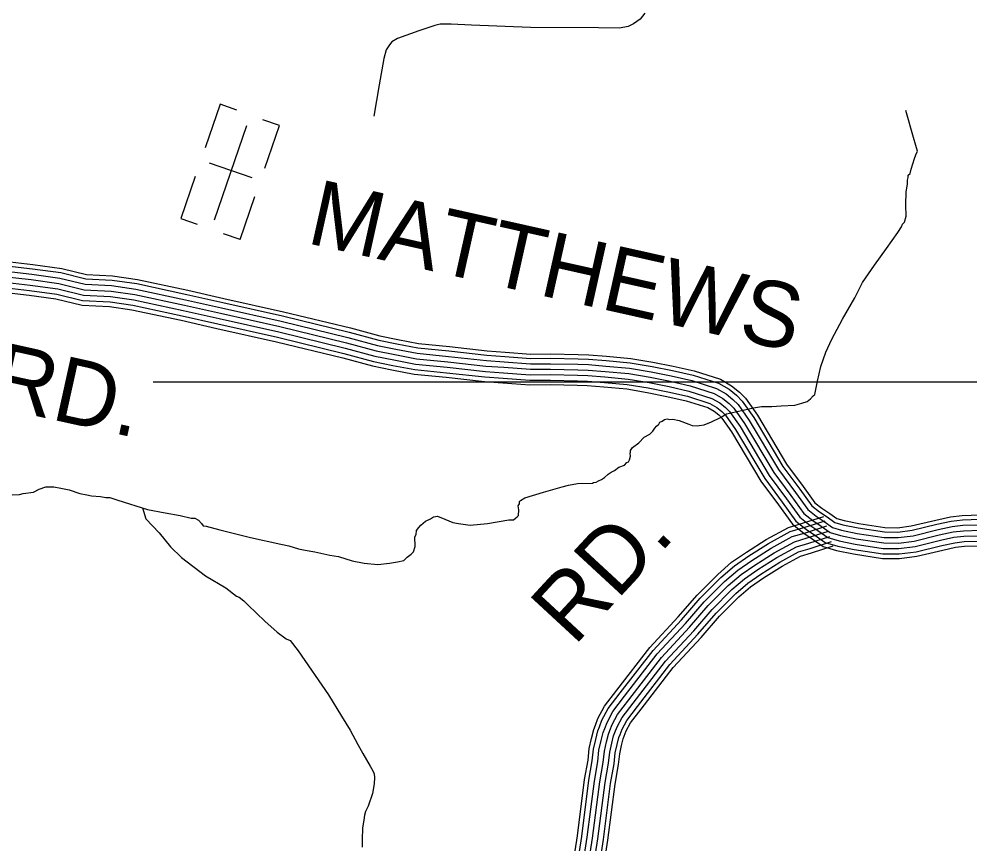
# Model space of a CAD drawing. Extents: x 1551132 to 1791609, y 378168 to 563823.
# Drawn here: x 1650372 to 1655748, y 442743 to 447407 of the extents above; entities that cross this region are included whole.
import ezdxf

# ---------------------------------------------------------------- set-up
doc = ezdxf.new("R2010")
doc.units = 0
for name, color, linetype in [('DESIGN - ROW - Right-of-Way and Easement Labels', 7, 'Continuous'), ('DESIGN - ROW - Right-of-Way Linework', 7, 'Continuous'), ('DESIGN - TRANSPORTATION - Text', 7, 'Continuous'), ('DESIGN - UTILITIES - Cable (Underground) with Text', 7, 'Continuous'), ('SURVEY - TRANSPORTATION - Roads', 7, 'Continuous')]:
    doc.layers.add(name, color=color, linetype=linetype)

msp = doc.modelspace()

# ---------------------------------------------------------------- linework, layer by layer
at = {"layer": 'DESIGN - ROW - Right-of-Way Linework'}
msp.add_lwpolyline([(1656089.177, 445351.03), (1651130.21, 445351.027)], dxfattribs=at)
at = {"layer": 'DESIGN - TRANSPORTATION - Text'}
for points in [[(1653638.692, 444784.722), (1653650.767, 444792.606), (1653668.833, 444800.414), (1653684.941, 444812.256), (1653705.116, 444830.057), (1653723.224, 444841.874), (1653741.315, 444851.682), (1653765.481, 444869.441), (1653797.572, 444881.108), (1653811.73, 444896.967), (1653821.763, 444900.867), (1653825.805, 444911.309), (1653832.105, 444932.793), (1653830.288, 444948.835), (1653832.346, 444954.818), (1653832.463, 444964.835), (1653842.629, 444980.744), (1653878.887, 445008.378), (1653909.203, 445040.087), (1653941.361, 445057.755), (1653959.518, 445073.58), (1653969.702, 445091.489), (1653979.626, 445101.714), (1653991.918, 445113.273), (1653998.359, 445124.481), (1654012.184, 445131.048), (1654024.159, 445138.957), (1654040.183, 445142.782), (1654054.141, 445140.623), (1654072.416, 445142.432), (1654107.998, 445134.023), (1654161.697, 445113.406), (1654181.58, 445105.173), (1654209.613, 445103.581), (1654221.554, 445106.739), (1654249.553, 445110.431), (1654289.677, 445126.015), (1654341.893, 445151.474), (1654376.075, 445171.124), (1654460.182, 445190.225), (1654528.263, 445205.492), (1654574.287, 445213.001), (1654632.228, 445214.359), (1654684.202, 445217.792), (1654762.133, 445220.943), (1654802.215, 445232.518), (1654832.281, 445242.202), (1654850.414, 445256.019), (1654866.597, 445273.861), (1654874.672, 445281.786), (1654889.505, 445357.721), (1654908.396, 445439.623), (1654937.271, 445521.409), (1654972.053, 445595.127), (1655031.244, 445708.63), (1655102.484, 445828), (1655145.408, 445915.644), (1655212.415, 446013.039), (1655281.388, 446108.408), (1655344.312, 446197.835), (1655366.636, 446229.628), (1655370.811, 446245.603), (1655382.927, 446257.487), (1655391.294, 446291.438), (1655390.019, 446355.539), (1655392.819, 446427.599), (1655399.302, 446471.592), (1655399.544, 446493.618), (1655403.719, 446509.593), (1655403.877, 446523.61), (1655413.952, 446531.511), (1655420.235, 446557.47), (1655438.876, 446617.346), (1655447.093, 446637.28), (1655455.326, 446659.222), (1655447.693, 446691.348), (1655434.21, 446735.558), (1655389.969, 446888.245)], [(1650334.12, 444712.994), (1650374.086, 444714.552), (1650396.119, 444720.319), (1650454.134, 444727.694), (1650486.283, 444745.361), (1650524.391, 444758.962), (1650568.331, 444758.478), (1650608.205, 444752.028), (1650656.029, 444741.486), (1650715.719, 444720.802), (1650755.593, 444714.352), (1650781.493, 444708.06), (1650833.375, 444703.485), (1650863.291, 444699.152), (1650885.257, 444698.91), (1650931.014, 444682.385), (1651098.219, 444630.475), (1651199.875, 444611.333), (1651283.606, 444596.391), (1651345.363, 444581.691), (1651367.329, 444581.449), (1651387.162, 444569.215), (1651404.936, 444550.99), (1651414.795, 444538.873), (1651430.744, 444536.69), (1651508.417, 444515.806), (1651681.705, 444471.846), (1651853.059, 444433.904), (1651898.9, 444425.395), (1651952.648, 444408.778), (1651990.506, 444400.353), (1652046.338, 444391.728), (1652130.019, 444372.777), (1652179.86, 444364.219), (1652257.483, 444339.335), (1652325.256, 444326.568), (1652403.08, 444319.701), (1652469.078, 444326.985), (1652513.102, 444334.51), (1652549.143, 444342.127), (1652569.317, 444359.927), (1652591.483, 444377.711), (1652603.625, 444391.595), (1652613.95, 444421.521), (1652612.55, 444475.605), (1652618.7, 444489.556), (1652620.941, 444511.565), (1652635.124, 444529.432), (1652645.249, 444541.332), (1652671.473, 444565.074), (1652699.573, 444576.783), (1652717.681, 444588.6), (1652739.697, 444592.358), (1652781.454, 444575.883), (1652827.195, 444557.349), (1652859.077, 444550.991), (1652924.901, 444542.257), (1653022.873, 444551.191), (1653142.954, 444571.9), (1653170.912, 444571.591), (1653181.011, 444581.492), (1653191.086, 444589.392), (1653199.161, 444597.309), (1653199.519, 444629.351), (1653195.769, 444651.419), (1653203.894, 444663.352), (1653204.028, 444675.361), (1653210.086, 444681.303), (1653234.235, 444697.061), (1653340.441, 444727.929), (1653444.655, 444758.821), (1653480.713, 444768.438), (1653532.753, 444777.88), (1653616.66, 444778.955), (1653622.693, 444782.897), (1653638.692, 444784.722)], [(1651069.894, 444639.267), (1651089.652, 444578.499), (1651164.65, 444497.563), (1651229.682, 444418.745), (1651290.931, 444357.993), (1651427.594, 444254.349), (1651542.691, 444186.997), (1651602.098, 444140.279), (1651618.006, 444134.096), (1651643.747, 444113.787), (1651669.438, 444089.47), (1651762.303, 443998.326), (1651833.509, 443935.466), (1651883.042, 443898.865), (1651906.891, 443888.59), (1651952.182, 443830.013), (1652123.186, 443581.807), (1652197.742, 443460.82), (1652246.799, 443382.176), (1652289.815, 443299.599), (1652317.223, 443249.231), (1652358.38, 443178.68), (1652374.046, 443150.471), (1652381.854, 443134.362), (1652383.629, 443114.32), (1652381.229, 443078.302), (1652372.613, 443022.317), (1652347.838, 442950.499), (1652333.53, 442920.614), (1652327.314, 442900.656), (1652323.006, 442872.663), (1652316.522, 442828.679), (1652313.764, 442760.619), (1652313.297, 442718.568)]]:
    msp.add_lwpolyline(points, dxfattribs=at)
at = {"layer": 'DESIGN - UTILITIES - Cable (Underground) with Text'}
for p, q in [((1651510.139, 446924.012), (1651425.176, 446677.39)), ((1651604.299, 446891.497), (1651510.664, 446923.754)), ((1651845.863, 446804.209), (1651751.528, 446836.724)), ((1651762.142, 446561.545), (1651845.78, 446804.292)), ((1651690.55, 446507.468), (1651450.787, 446590.089)), ((1651369.654, 446515.728), (1651287.599, 446278.039)), ((1651623.365, 446158.319), (1651707.319, 446402.35)), ((1651287.732, 446277.989), (1651380.751, 446246.007)), ((1651623.24, 446158.361), (1651529.029, 446190.701))]:
    msp.add_line(p, q, dxfattribs=at)
msp.add_lwpolyline([(1651659.219, 446801.296), (1651475.96, 446269.018)], dxfattribs=at)
at = {"layer": 'SURVEY - TRANSPORTATION - Roads'}
for points in [[(1653913.071, 447440.317), (1653886.188, 447405.658), (1653848.497, 447378.857), (1653818.465, 447363.798), (1653770.307, 447355.573), (1653650.377, 447356.714), (1653266.569, 447358.389), (1652932.852, 447371.589), (1652816.955, 447376.706), (1652754.99, 447377.298), (1652724.924, 447369.573), (1652634.684, 447340.397), (1652514.295, 447295.487), (1652482.138, 447277.77), (1652467.971, 447259.886), (1652449.705, 447232.019), (1652437.239, 447184.076), (1652409.789, 447034.147), (1652380.056, 446856.192)], [(1650223.057, 446043.778), (1650450.726, 446017.561), (1650613.914, 445995.286), (1650753.844, 445960.768), (1650901.407, 445953.51), (1651042.179, 445933.201), (1651326.806, 445871.708), (1651530.567, 445825.64), (1651868.36, 445750.163), (1652247.242, 445657.969), (1652412.955, 445612.793), (1652515.378, 445592.409), (1652632.966, 445570.009), (1652807.387, 445552.625), (1653021.716, 445528.675), (1653122.088, 445521.8), (1653268.593, 445510.608), (1653380.224, 445511.499), (1653535.929, 445507.983), (1653596.852, 445505.924), (1653696.558, 445498.216), (1653833.313, 445485.907), (1653958.802, 445464.59), (1654074.599, 445441.048), (1654192.921, 445414.914), (1654341.001, 445367.538), (1654404.35, 445331.204), (1654449.415, 445295.386), (1654483.815, 445260.252), (1654550.905, 445165.091), (1654715.634, 444887.942), (1654809.982, 444759.997), (1654876.072, 444668.687), (1654915.454, 444637.736), (1654959.328, 444608.468), (1654999.894, 444579.743), (1655040.534, 444568.092), (1655124.824, 444550.367), (1655272.029, 444528.133), (1655343.994, 444527.441), (1655421.351, 444537.258), (1655559.772, 444571.001), (1655643.129, 444589.435), (1655709.602, 444597.168), (1655810.275, 444599.569)], [(1650216.123, 445988.485), (1650443.768, 445962.276), (1650603.448, 445940.476), (1650745.728, 445905.383), (1650896.049, 445897.992), (1651032.304, 445878.324), (1651314.781, 445817.298), (1651518.351, 445771.272), (1651855.693, 445695.903), (1652233.326, 445604.01), (1652400.172, 445558.525), (1652504.728, 445537.716), (1652624.975, 445514.807), (1652801.529, 445497.207), (1653016.716, 445473.173), (1653118.063, 445466.223), (1653266.693, 445454.873), (1653379.816, 445455.773), (1653534.362, 445452.29), (1653593.761, 445450.281), (1653691.908, 445442.689), (1653826.138, 445430.614), (1653948.577, 445409.805), (1654063.041, 445386.538), (1654178.397, 445361.054), (1654318.402, 445316.27), (1654372.976, 445284.961), (1654412.033, 445253.927), (1654440.866, 445224.476), (1654504.122, 445134.757), (1654669.152, 444857.091), (1654764.999, 444727.13), (1654835.506, 444629.702), (1654882.73, 444592.585), (1654927.762, 444562.542), (1654975.428, 444528.8), (1655027.11, 444513.983), (1655114.916, 444495.507), (1655267.579, 444472.448), (1655347.252, 444471.69), (1655431.484, 444482.382), (1655572.389, 444516.733), (1655652.387, 444534.417), (1655713.494, 444541.525), (1655809.191, 444543.809)], [(1650219.982, 446019.253), (1650447.643, 445993.035), (1650609.273, 445970.968), (1650750.244, 445936.201), (1650899.032, 445928.884), (1651037.796, 445908.859), (1651321.472, 445847.574), (1651525.143, 445801.523), (1651862.743, 445726.096), (1652241.067, 445634.035), (1652407.288, 445588.718), (1652510.653, 445568.15), (1652629.417, 445545.517), (1652804.787, 445528.041), (1653019.499, 445504.057), (1653120.305, 445497.149), (1653267.752, 445485.882), (1653380.041, 445486.782), (1653535.229, 445483.274), (1653595.477, 445481.24), (1653694.492, 445473.582), (1653830.13, 445461.382), (1653954.269, 445440.29), (1654069.474, 445416.864), (1654186.48, 445391.022), (1654330.977, 445344.796), (1654390.433, 445310.686), (1654432.832, 445276.994), (1654464.757, 445244.385), (1654530.147, 445151.641), (1654695.018, 444874.258), (1654790.032, 444745.414), (1654858.072, 444651.394), (1654900.938, 444617.71), (1654945.328, 444588.093), (1654989.036, 444557.142), (1655034.576, 444544.092), (1655120.424, 444526.033), (1655270.054, 444503.432), (1655345.436, 444502.707), (1655425.842, 444512.916), (1655565.372, 444546.925), (1655647.237, 444565.026), (1655711.335, 444572.484), (1655809.8, 444574.835)], [(1650208.407, 445926.967), (1650436.035, 445900.758), (1650591.798, 445879.491), (1650736.694, 445843.748), (1650890.083, 445836.207), (1651021.321, 445817.273), (1651301.398, 445756.763), (1651504.751, 445710.787), (1651841.61, 445635.519), (1652217.843, 445543.975), (1652385.956, 445498.14), (1652492.878, 445476.865), (1652616.075, 445453.389), (1652795.013, 445435.555), (1653011.149, 445411.405), (1653113.58, 445404.388), (1653264.577, 445392.855), (1653379.366, 445393.771), (1653532.612, 445390.305), (1653590.327, 445388.363), (1653686.742, 445380.905), (1653818.155, 445369.079), (1653937.211, 445348.854), (1654050.175, 445325.887), (1654162.23, 445301.136), (1654293.252, 445259.218), (1654338.076, 445233.509), (1654370.434, 445207.792), (1654393.067, 445184.675), (1654452.057, 445101.006), (1654617.436, 444822.774), (1654714.934, 444690.545), (1654790.374, 444586.318), (1654846.314, 444542.35), (1654892.646, 444511.441), (1654948.212, 444472.098), (1655012.16, 444453.764), (1655103.9, 444434.472), (1655262.629, 444410.497), (1655350.869, 444409.655), (1655442.767, 444421.314), (1655586.422, 444456.331), (1655662.686, 444473.199), (1655717.827, 444479.607), (1655807.991, 444481.757)], [(1650212.265, 445957.726), (1650439.901, 445931.517), (1650597.623, 445909.983), (1650741.211, 445874.566), (1650893.066, 445867.099), (1651026.813, 445847.799), (1651308.089, 445787.031), (1651511.551, 445741.029), (1651848.652, 445665.711), (1652225.584, 445573.992), (1652393.064, 445528.333), (1652498.803, 445507.291), (1652620.525, 445484.098), (1652798.271, 445466.381), (1653013.932, 445442.289), (1653115.822, 445435.306), (1653265.635, 445423.864), (1653379.591, 445424.772), (1653533.487, 445421.297), (1653592.044, 445419.322), (1653689.325, 445411.797), (1653822.147, 445399.847), (1653942.894, 445379.33), (1654056.608, 445356.212), (1654170.314, 445331.095), (1654305.827, 445287.744), (1654355.526, 445259.235), (1654391.233, 445230.859), (1654416.966, 445204.575), (1654478.09, 445117.881), (1654643.294, 444839.933), (1654739.967, 444708.838), (1654812.94, 444608.01), (1654864.522, 444567.467), (1654910.204, 444536.991), (1654961.82, 444500.449), (1655019.635, 444483.873), (1655109.408, 444464.99), (1655265.104, 444441.472), (1655349.061, 444440.673), (1655437.125, 444451.848), (1655579.405, 444486.532), (1655657.537, 444503.808), (1655715.66, 444510.566), (1655808.591, 444512.783)], [(1650212.265, 445957.726), (1650439.901, 445931.517), (1650597.623, 445909.983), (1650741.211, 445874.566), (1650893.066, 445867.099), (1651026.813, 445847.799), (1651308.089, 445787.031), (1651511.551, 445741.029), (1651848.652, 445665.711), (1652225.584, 445573.992), (1652393.064, 445528.333), (1652498.803, 445507.291), (1652620.525, 445484.098), (1652798.271, 445466.381), (1653013.932, 445442.289), (1653115.822, 445435.306), (1653265.635, 445423.864), (1653379.591, 445424.772), (1653533.487, 445421.297), (1653592.044, 445419.322), (1653689.325, 445411.797), (1653822.147, 445399.847), (1653942.894, 445379.33), (1654056.608, 445356.212), (1654170.314, 445331.095), (1654305.827, 445287.744), (1654355.526, 445259.235), (1654391.233, 445230.859), (1654416.966, 445204.575), (1654478.09, 445117.881), (1654643.294, 444839.933), (1654739.967, 444708.838), (1654812.94, 444608.01), (1654864.522, 444567.467), (1654910.204, 444536.991), (1654961.82, 444500.449), (1655019.635, 444483.873), (1655109.408, 444464.99), (1655265.104, 444441.472), (1655349.061, 444440.673), (1655437.125, 444451.848), (1655579.405, 444486.532), (1655657.537, 444503.808), (1655715.66, 444510.566), (1655808.591, 444512.783)], [(1650201.349, 445870.682), (1650428.952, 445844.482), (1650581.14, 445823.698), (1650728.436, 445787.372), (1650884.633, 445779.688), (1651011.271, 445761.413), (1651289.156, 445701.378), (1651492.318, 445655.444), (1651828.719, 445580.284), (1652203.677, 445489.048), (1652372.948, 445442.897), (1652482.037, 445421.188), (1652607.942, 445397.196), (1652789.054, 445379.146), (1653006.058, 445354.903), (1653109.48, 445347.812), (1653262.643, 445336.12), (1653378.949, 445337.045), (1653531.02, 445333.612), (1653587.177, 445331.72), (1653682.008, 445324.378), (1653810.855, 445312.786), (1653926.803, 445293.086), (1654038.408, 445270.402), (1654147.439, 445246.31), (1654270.245, 445207.025), (1654306.135, 445186.441), (1654332.385, 445165.583), (1654349.351, 445148.257), (1654404.433, 445070.122), (1654570.121, 444791.373), (1654669.143, 444657.086), (1654749.083, 444546.633), (1654813.006, 444496.39), (1654860.514, 444464.698), (1654923.312, 444420.238), (1654998.494, 444398.68), (1655093.816, 444378.629), (1655258.104, 444353.82), (1655354.185, 444352.904), (1655453.083, 444365.454), (1655599.263, 444401.088), (1655672.111, 444417.189), (1655721.785, 444422.972), (1655806.891, 444424.997)], [(1650204.549, 445896.199), (1650432.16, 445869.999), (1650585.973, 445848.998), (1650732.178, 445812.931), (1650887.099, 445805.314), (1651015.83, 445786.739), (1651294.706, 445726.487), (1651497.96, 445680.536), (1651834.56, 445605.326), (1652210.101, 445513.949), (1652378.839, 445467.948), (1652486.953, 445446.431), (1652611.634, 445422.68), (1652791.754, 445404.721), (1653008.366, 445380.521), (1653111.338, 445373.462), (1653263.518, 445361.845), (1653379.141, 445362.762), (1653531.745, 445359.321), (1653588.611, 445357.404), (1653684.158, 445350.012), (1653814.164, 445338.312), (1653931.519, 445318.37), (1654043.742, 445295.561), (1654154.147, 445271.169), (1654280.678, 445230.693), (1654320.618, 445207.784), (1654349.634, 445184.725), (1654369.176, 445164.766), (1654426.032, 445084.122), (1654591.57, 444805.607), (1654689.901, 444672.262), (1654767.808, 444564.625), (1654828.106, 444517.224), (1654875.08, 444485.89), (1654934.604, 444443.756), (1655004.694, 444423.655), (1655098.391, 444403.946), (1655260.154, 444379.513), (1655352.685, 444378.638), (1655448.408, 444390.78), (1655593.438, 444426.139), (1655667.836, 444442.589), (1655719.985, 444448.648), (1655807.383, 444450.731)], [(1653482.662, 442467.703), (1653531.661, 442783.228), (1653572.851, 443102.012), (1653591.726, 443210.889), (1653598.643, 443277.708), (1653612.467, 443335.134), (1653624.425, 443385.577), (1653634.534, 443410.178), (1653648.292, 443448.054), (1653685.166, 443517.797), (1653754.522, 443607.175), (1653941.052, 443848.681), (1654102.356, 444023.203), (1654208.604, 444145.648), (1654325.901, 444262.959), (1654404.658, 444331.727), (1654488.581, 444388.746), (1654600.653, 444459.989), (1654725.842, 444528.816), (1654806.232, 444552.592), (1654925.621, 444590.285)], [(1653507.111, 442464.103), (1653556.135, 442779.753), (1653597.293, 443098.32), (1653616.225, 443207.506), (1653623.059, 443273.524), (1653636.508, 443329.384), (1653648.033, 443377.977), (1653657.583, 443401.253), (1653670.941, 443438.004), (1653706.007, 443504.347), (1653774.064, 443592.041), (1653959.943, 443832.706), (1654120.764, 444006.711), (1654226.695, 444128.789), (1654342.784, 444244.892), (1654419.782, 444312.127), (1654502.155, 444368.087), (1654613.244, 444438.714), (1654735.408, 444505.874), (1654813.456, 444528.95), (1654933.062, 444566.717)], [(1653537.785, 442459.595), (1653586.826, 442775.386), (1653627.95, 443093.678), (1653646.95, 443203.256), (1653653.675, 443268.283), (1653666.658, 443322.184), (1653677.632, 443368.46), (1653686.507, 443390.069), (1653699.34, 443425.412), (1653732.156, 443487.472), (1653798.58, 443573.057), (1653983.634, 443812.672), (1654143.864, 443986.027), (1654249.394, 444107.638), (1654363.958, 444222.225), (1654438.757, 444287.535), (1654519.18, 444342.178), (1654629.044, 444412.021), (1654747.408, 444477.09), (1654822.523, 444499.307), (1654942.395, 444537.15)], [(1653568.451, 442455.078), (1653617.517, 442771.02), (1653658.608, 443089.045), (1653677.674, 443199.006), (1653684.299, 443263.032), (1653696.807, 443314.976), (1653707.232, 443358.935), (1653715.423, 443378.886), (1653727.748, 443412.811), (1653758.297, 443470.596), (1653823.087, 443554.082), (1654007.333, 443792.638), (1654166.955, 443965.343), (1654272.086, 444086.496), (1654385.141, 444199.566), (1654457.731, 444262.951), (1654536.213, 444316.269), (1654644.844, 444385.329), (1654759.408, 444448.314), (1654831.581, 444469.656), (1654951.728, 444507.591)], [(1653568.451, 442455.078), (1653617.517, 442771.02), (1653658.608, 443089.045), (1653677.674, 443199.006), (1653684.299, 443263.032), (1653696.807, 443314.976), (1653707.232, 443358.935), (1653715.423, 443378.886), (1653727.748, 443412.811), (1653758.297, 443470.596), (1653823.087, 443554.082), (1654007.333, 443792.638), (1654166.955, 443965.343), (1654272.086, 444086.496), (1654385.141, 444199.566), (1654457.731, 444262.951), (1654536.213, 444316.269), (1654644.844, 444385.329), (1654759.408, 444448.314), (1654831.581, 444469.656), (1654951.728, 444507.591)], [(1653599.117, 442450.561), (1653648.208, 442766.653), (1653689.265, 443084.411), (1653708.398, 443194.756), (1653714.923, 443257.782), (1653726.956, 443307.767), (1653736.831, 443349.41), (1653744.339, 443367.702), (1653756.156, 443400.211), (1653784.438, 443453.721), (1653847.595, 443535.106), (1654031.033, 443772.604), (1654190.046, 443944.659), (1654294.777, 444065.354), (1654406.324, 444176.907), (1654476.706, 444238.367), (1654553.246, 444290.36), (1654660.643, 444358.637), (1654771.407, 444419.538), (1654840.639, 444440.006), (1654961.061, 444478.032)], [(1653629.791, 442446.053), (1653678.899, 442762.286), (1653719.923, 443079.769), (1653739.123, 443190.506), (1653745.539, 443252.541), (1653757.106, 443300.567), (1653766.43, 443339.893), (1653773.264, 443356.518), (1653784.555, 443387.619), (1653810.588, 443436.845), (1653872.111, 443516.123), (1654054.724, 443752.57), (1654213.145, 443923.975), (1654317.476, 444044.203), (1654427.499, 444154.24), (1654495.68, 444213.774), (1654570.27, 444264.451), (1654676.443, 444331.944), (1654783.407, 444390.754), (1654849.706, 444410.363), (1654970.394, 444448.464)], [(1653655.232, 442442.311), (1653704.365, 442758.669), (1653745.356, 443075.928), (1653764.614, 443186.981), (1653770.947, 443248.182), (1653782.122, 443294.583), (1653790.988, 443331.993), (1653797.246, 443347.235), (1653808.121, 443377.169), (1653832.271, 443422.845), (1653892.444, 443500.38), (1654074.382, 443735.945), (1654232.303, 443906.808), (1654336.301, 444026.661), (1654445.065, 444135.439), (1654511.422, 444193.382), (1654584.395, 444242.959), (1654689.543, 444309.802), (1654793.365, 444366.879), (1654857.222, 444385.762), (1654978.136, 444423.939)]]:
    msp.add_lwpolyline(points, dxfattribs=at)

# ---------------------------------------------------------------- texts
at = {"layer": 'DESIGN - ROW - Right-of-Way and Easement Labels'}
for s, height, rotation, p in [('MATTHEWS', 369.9921, 347.404631, (1651991.407, 446139.873)), ('RD.', 369.9921, 347.544986, (1650196.823, 445219.59)), ('RD.', 370.0014, 47.253753, (1653512.87, 443852.448))]:
    msp.add_text(s, height=height, rotation=rotation, dxfattribs=at).set_placement(p)

doc.saveas('drawing.dxf')
